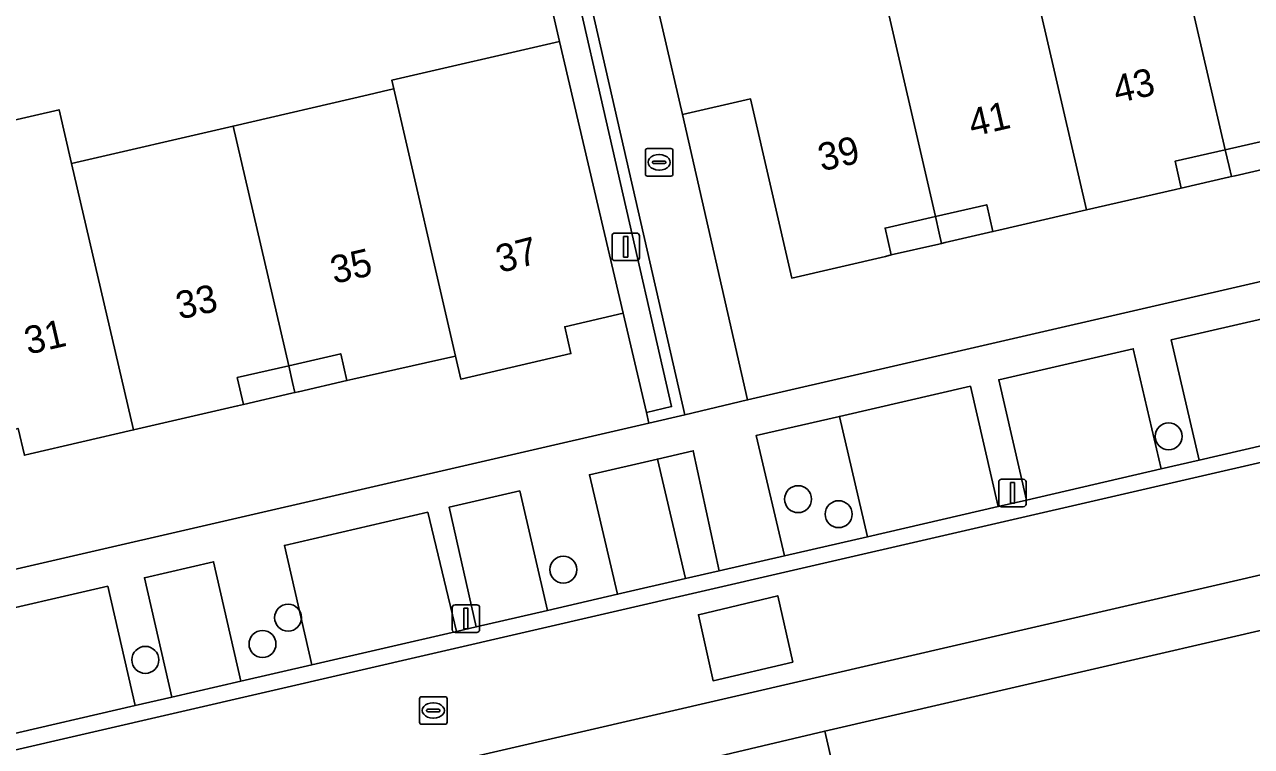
# Model space of a CAD drawing. Extents: x 156412 to 157779, y 382335 to 383768.
# Drawn here: x 156686.48 to 156731.01, y 383435.53 to 383461.72 of the extents above; entities that cross this region are included whole.
import ezdxf

# ---------------------------------------------------------------- set-up
doc = ezdxf.new("R2010")
doc.units = 0
for name, color, linetype in [('IMGEO_Boom', 7, 'Continuous'), ('IMGEO_Erf', 7, 'Continuous'), ('IMGEO_Groenvoorziening', 7, 'Continuous'), ('IMGEO_Kolk', 7, 'Continuous'), ('IMGEO_Lichtmast', 7, 'Continuous'), ('IMGEO_Muur', 7, 'Continuous'), ('IMGEO_Pand', 7, 'Continuous'), ('IMGEO_Pand_nummerreeks', 7, 'Continuous'), ('IMGEO_Pand_overbouw', 7, 'Continuous'), ('IMGEO_Parkeervlak_open', 7, 'Continuous'), ('IMGEO_Rijbaan_lokaal_gesloten', 7, 'Continuous'), ('IMGEO_Rijbaan_lokaal_open', 7, 'Continuous'), ('IMGEO_Rioolput', 7, 'Continuous'), ('IMGEO_Verkeerseiland_groen', 7, 'Continuous'), ('IMGEO_Voetpad_open', 7, 'Continuous')]:
    doc.layers.add(name, color=color, linetype=linetype)

msp = doc.modelspace()

# ---------------------------------------------------------------- linework, layer by layer
at = {"layer": 'IMGEO_Boom'}
for centre in [(156727.998, 383446.782), (156714.554, 383444.503), (156716.023, 383443.958), (156706.031, 383441.945), (156696.046, 383440.203), (156695.116, 383439.245), (156690.865, 383438.672)]:
    msp.add_circle(centre, 0.489, dxfattribs=at)
at = {"layer": 'IMGEO_Erf'}
for points in [[(156681.886, 383457.285), (156687.731, 383458.635), (156688.181, 383456.687), (156694.047, 383458.041), (156698.948, 383459.172), (156699.718, 383459.35), (156699.884, 383459.388), (156699.81, 383459.709), (156705.89, 383461.107), (156703.505, 383471.458), (156699.364, 383470.507), (156698.805, 383472.928), (156694.673, 383471.975), (156695.24, 383469.519), (156691.577, 383468.674), (156687.97, 383467.842), (156687.403, 383470.297), (156682.959, 383469.272)], [(156731.903, 383457.607), (156730.055, 383457.182), (156728.234, 383456.764), (156728.459, 383455.789), (156728.244, 383455.739), (156725.018, 383454.995), (156721.836, 383454.261), (156721.622, 383454.212), (156721.397, 383455.186), (156719.537, 383454.758), (156717.707, 383454.337), (156717.933, 383453.363), (156717.719, 383453.313), (156714.324, 383452.524), (156712.828, 383459.024), (156710.353, 383458.455), (156712.717, 383448.102), (156765.332, 383460.234)], [(156640.873, 383431.52), (156709.138, 383447.263), (156709.047, 383447.653), (156708.202, 383451.254), (156706.082, 383450.761), (156706.309, 383449.788), (156702.314, 383448.853), (156702.121, 383449.689), (156701.952, 383449.651), (156701.027, 383449.444), (156698.391, 383448.853), (156698.177, 383448.805), (156697.958, 383449.781), (156696.067, 383449.344), (156694.199, 383448.913), (156694.425, 383447.939), (156694.21, 383447.889), (156690.44, 383447.015), (156686.688, 383446.146), (156686.474, 383446.096)], [(156767.229, 383448.037), (156715.522, 383436.085), (156716.894, 383430.147), (156720.205, 383430.906), (156721.814, 383431.275), (156721.587, 383432.249), (156724.516, 383432.932), (156724.354, 383433.63), (156724.477, 383433.659), (156724.626, 383433.693), (156724.789, 383432.996), (156727.719, 383433.679), (156727.946, 383432.705), (156729.553, 383433.077), (156732.667, 383433.797)]]:
    msp.add_lwpolyline(points, dxfattribs=at)
at = {"layer": 'IMGEO_Groenvoorziening'}
msp.add_lwpolyline([(156709.047, 383447.653), (156709.963, 383447.864), (156704.112, 383473.427), (156703.102, 383473.195), (156703.505, 383471.458), (156705.89, 383461.107), (156708.202, 383451.254)], close=True, dxfattribs=at)
at = {"layer": 'IMGEO_Kolk'}
for p, q in [((156709.01, 383456.299), (156709.01, 383457.151)), ((156709.085, 383457.225), (156709.937, 383457.225)), ((156709.498, 383457.005), (156709.523, 383457.005)), ((156710.011, 383457.151), (156710.011, 383456.299)), ((156709.269, 383456.719), (156709.269, 383456.731)), ((156709.707, 383456.682), (156709.309, 383456.682)), ((156709.312, 383456.768), (156709.71, 383456.768)), ((156709.521, 383456.445), (156709.496, 383456.445)), ((156709.753, 383456.731), (156709.753, 383456.719)), ((156709.937, 383456.225), (156709.085, 383456.225))]:
    msp.add_line(p, q, dxfattribs=at)
for points in [[(156709.01, 383456.299), (156709.01, 383457.151)], [(156709.085, 383457.225), (156709.937, 383457.225)], [(156710.011, 383457.151), (156710.011, 383456.299)], [(156709.937, 383456.225), (156709.085, 383456.225)]]:
    msp.add_lwpolyline(points, dxfattribs=at)
for centre, radius, start, end in [((156709.087, 383457.149), 0.0765, 91.552, 178.448), ((156709.087, 383457.149), 0.0765, 91.552, 178.448), ((156709.935, 383457.149), 0.0765, 1.552, 88.448), ((156709.935, 383457.149), 0.0765, 1.552, 88.448), ((156709.309, 383456.728), 0.0403, 85.8775, 175.7526), ((156709.306, 383456.718), 0.0366, 178.938, 274.7102), ((156709.71, 383456.725), 0.043, 264.8664, 352.4533), ((156709.714, 383456.73), 0.0386, 1.7309, 96.639), ((156709.087, 383456.301), 0.0765, 181.552, 268.448), ((156709.087, 383456.301), 0.0765, 181.552, 268.448), ((156709.935, 383456.301), 0.0765, 271.552, 358.448), ((156709.935, 383456.301), 0.0765, 271.552, 358.448)]:
    msp.add_arc(centre, radius, start, end, dxfattribs=at)
for centre, major_axis, ratio, start_param, end_param in [((156709.497, 383456.725), (-0.387, 0.002), 0.722429, 4.712389, 7.853982), ((156709.522, 383456.725), (-0.39, 0.002), 0.717154, 1.570796, 4.712389)]:
    msp.add_ellipse(centre, major_axis=major_axis, ratio=ratio, start_param=start_param, end_param=end_param, dxfattribs=at)
at = {"layer": 'IMGEO_Lichtmast'}
for p, q in [((156707.802, 383453.26), (156707.802, 383454.06)), ((156707.802, 383454.06), (156707.802, 383453.26)), ((156707.902, 383454.16), (156708.692, 383454.16)), ((156708.692, 383454.16), (156707.902, 383454.16)), ((156708.792, 383454.06), (156708.792, 383453.26)), ((156708.792, 383453.26), (156708.792, 383454.06)), ((156708.692, 383453.16), (156707.902, 383453.16)), ((156707.902, 383453.16), (156708.692, 383453.16)), ((156721.835, 383444.327), (156721.835, 383445.127)), ((156721.835, 383445.127), (156721.835, 383444.327)), ((156721.935, 383445.227), (156722.725, 383445.227)), ((156722.725, 383445.227), (156721.935, 383445.227)), ((156722.825, 383445.127), (156722.825, 383444.327)), ((156722.825, 383444.327), (156722.825, 383445.127)), ((156722.725, 383444.227), (156721.935, 383444.227)), ((156721.935, 383444.227), (156722.725, 383444.227)), ((156702.003, 383439.768), (156702.003, 383440.568)), ((156702.003, 383440.568), (156702.003, 383439.768)), ((156702.103, 383440.668), (156702.893, 383440.668)), ((156702.893, 383440.668), (156702.103, 383440.668)), ((156702.993, 383440.568), (156702.993, 383439.768)), ((156702.993, 383439.768), (156702.993, 383440.568)), ((156702.893, 383439.668), (156702.103, 383439.668)), ((156702.103, 383439.668), (156702.893, 383439.668))]:
    msp.add_line(p, q, dxfattribs=at)
for points in [[(156708.222, 383454.035), (156708.372, 383454.035), (156708.372, 383453.285), (156708.222, 383453.285), (156708.222, 383454.035)], [(156722.255, 383445.102), (156722.405, 383445.102), (156722.405, 383444.352), (156722.255, 383444.352), (156722.255, 383445.102)], [(156702.423, 383440.543), (156702.573, 383440.543), (156702.573, 383439.793), (156702.423, 383439.793), (156702.423, 383440.543)]]:
    msp.add_lwpolyline(points, dxfattribs=at)
for centre, start, end in [((156707.902, 383454.06), 90, 180), ((156707.902, 383454.06), 90, 180), ((156708.692, 383454.06), 0, 90), ((156708.692, 383454.06), 360, 90), ((156707.902, 383453.26), 180, 270), ((156707.902, 383453.26), 180, 270), ((156708.692, 383453.26), 270, 0), ((156708.692, 383453.26), 270, 0), ((156721.935, 383445.127), 90, 180), ((156721.935, 383445.127), 90, 180), ((156722.725, 383445.127), 0, 90), ((156722.725, 383445.127), 360, 90), ((156721.935, 383444.327), 180, 270), ((156721.935, 383444.327), 180, 270), ((156722.725, 383444.327), 270, 0), ((156722.725, 383444.327), 270, 0), ((156702.103, 383440.568), 90, 180), ((156702.103, 383440.568), 90, 180), ((156702.893, 383440.568), 0, 90), ((156702.893, 383440.568), 360, 90), ((156702.103, 383439.768), 180, 270), ((156702.103, 383439.768), 180, 270), ((156702.893, 383439.768), 270, 0), ((156702.893, 383439.768), 270, 0)]:
    msp.add_arc(centre, 0.1, start, end, dxfattribs=at)
at = {"layer": 'IMGEO_Muur'}
msp.add_lwpolyline([(156704.413, 383473.906), (156703.012, 383473.585), (156703.102, 383473.195), (156704.112, 383473.427), (156709.963, 383447.864), (156709.047, 383447.653), (156709.138, 383447.263), (156710.442, 383447.564)], close=True, dxfattribs=at)
at = {"layer": 'IMGEO_Pand'}
for points in [[(156727.587, 383467.835), (156730.055, 383457.182), (156731.903, 383457.607), (156732.127, 383456.633), (156732.342, 383456.682), (156735.748, 383457.465), (156733.489, 383467.148), (156732.814, 383470.071), (156727.363, 383468.811)], [(156727.587, 383467.835), (156722.33, 383466.62), (156722.78, 383464.673), (156725.018, 383454.995), (156728.244, 383455.739), (156728.459, 383455.789), (156728.234, 383456.764), (156730.055, 383457.182)], [(156717.526, 383463.465), (156716.843, 383466.433), (156711.411, 383465.183), (156708.936, 383464.614), (156710.353, 383458.455), (156712.828, 383459.024), (156714.324, 383452.524), (156717.719, 383453.313), (156717.933, 383453.363), (156717.707, 383454.337), (156719.537, 383454.758)], [(156722.78, 383464.673), (156722.595, 383464.63), (156721.317, 383464.336), (156717.526, 383463.465), (156719.537, 383454.758), (156721.397, 383455.186), (156721.622, 383454.212), (156721.836, 383454.261), (156725.018, 383454.995)], [(156705.89, 383461.107), (156699.81, 383459.709), (156699.884, 383459.388), (156702.121, 383449.689), (156702.314, 383448.853), (156706.309, 383449.788), (156706.082, 383450.761), (156708.202, 383451.254)], [(156699.884, 383459.388), (156699.718, 383459.35), (156698.948, 383459.172), (156694.047, 383458.041), (156696.067, 383449.344), (156697.958, 383449.781), (156698.177, 383448.805), (156698.391, 383448.853), (156701.027, 383449.444), (156701.952, 383449.651), (156702.121, 383449.689)], [(156690.44, 383447.015), (156688.181, 383456.687), (156687.731, 383458.635), (156681.886, 383457.285), (156682.335, 383455.338), (156684.37, 383446.635), (156686.248, 383447.07), (156686.474, 383446.096), (156686.688, 383446.146)], [(156694.047, 383458.041), (156688.181, 383456.687), (156690.44, 383447.015), (156694.21, 383447.889), (156694.425, 383447.939), (156694.199, 383448.913), (156696.067, 383449.344)]]:
    msp.add_lwpolyline(points, close=True, dxfattribs=at)
at = {"layer": 'IMGEO_Pand_overbouw'}
for points in [[(156731.903, 383457.607), (156730.055, 383457.182), (156730.194, 383456.578), (156730.279, 383456.208), (156730.409, 383456.238), (156732.127, 383456.633)], [(156730.055, 383457.182), (156728.234, 383456.764), (156728.459, 383455.789), (156730.176, 383456.184), (156730.279, 383456.208), (156730.194, 383456.578)], [(156721.622, 383454.212), (156721.397, 383455.186), (156719.537, 383454.758), (156719.676, 383454.154), (156719.761, 383453.784), (156719.893, 383453.814)], [(156717.933, 383453.363), (156719.659, 383453.76), (156719.761, 383453.784), (156719.676, 383454.154), (156719.537, 383454.758), (156717.707, 383454.337)], [(156696.067, 383449.344), (156696.206, 383448.74), (156696.292, 383448.37), (156696.42, 383448.4), (156698.177, 383448.805), (156697.958, 383449.781)], [(156694.425, 383447.939), (156696.186, 383448.346), (156696.292, 383448.37), (156696.206, 383448.74), (156696.067, 383449.344), (156694.199, 383448.913)]]:
    msp.add_lwpolyline(points, close=True, dxfattribs=at)
at = {"layer": 'IMGEO_Parkeervlak_open'}
for points in [[(156732.774, 383451.357), (156728.089, 383450.278), (156729.108, 383445.918), (156733.803, 383447.002)], [(156726.714, 383449.962), (156721.836, 383448.838), (156722.84, 383444.471), (156727.727, 383445.599)], [(156720.805, 383448.601), (156716.052, 383447.507), (156717.074, 383443.14), (156721.816, 383444.235)], [(156709.446, 383445.958), (156706.981, 383445.388), (156708.001, 383441.051), (156710.464, 383441.619)], [(156704.449, 383444.802), (156701.884, 383444.209), (156702.875, 383439.869), (156705.457, 383440.465)], [(156701.111, 383444.03), (156695.91, 383442.827), (156696.912, 383438.495), (156702.162, 383439.705)], [(156693.342, 383442.233), (156690.831, 383441.652), (156691.82, 383437.321), (156694.328, 383437.899)], [(156689.501, 383441.345), (156684.572, 383440.205), (156685.585, 383435.884), (156690.49, 383437.015)]]:
    msp.add_lwpolyline(points, close=True, dxfattribs=at)
at = {"layer": 'IMGEO_Rijbaan_lokaal_gesloten'}
for points in [[(156786.899, 383454.529), (156788.808, 383454.964), (156787.899, 383458.888), (156786.004, 383458.45), (156765.894, 383453.805), (156714.231, 383441.888), (156682.439, 383434.549), (156683.333, 383430.671), (156766.841, 383449.96)], [(156714.359, 383438.589), (156711.466, 383437.913), (156710.937, 383440.309), (156713.813, 383441.001)]]:
    msp.add_lwpolyline(points, close=True, dxfattribs=at)
at = {"layer": 'IMGEO_Rijbaan_lokaal_open'}
for points in [[(156584.044, 383411.871), (156616.073, 383419.266), (156655.675, 383428.371), (156682.439, 383434.549), (156714.231, 383441.888), (156765.894, 383453.805), (156786.004, 383458.45), (156787.899, 383458.888)], [(156733.803, 383447.002), (156729.108, 383445.918), (156727.727, 383445.599), (156722.84, 383444.471), (156721.816, 383444.235), (156717.074, 383443.14), (156714.056, 383442.443), (156711.694, 383441.903), (156710.464, 383441.619), (156708.001, 383441.051), (156705.457, 383440.465), (156702.875, 383439.869), (156702.162, 383439.705), (156696.912, 383438.495), (156694.328, 383437.899), (156691.82, 383437.321), (156690.49, 383437.015), (156685.585, 383435.884)]]:
    msp.add_lwpolyline(points, dxfattribs=at)
msp.add_lwpolyline([(156711.466, 383437.913), (156714.359, 383438.589), (156713.813, 383441.001), (156710.937, 383440.309)], close=True, dxfattribs=at)
at = {"layer": 'IMGEO_Rioolput'}
for p, q in [((156700.814, 383436.409), (156700.814, 383437.261)), ((156700.889, 383437.335), (156701.741, 383437.335)), ((156701.815, 383437.261), (156701.815, 383436.409)), ((156701.073, 383436.829), (156701.073, 383436.841)), ((156701.116, 383436.878), (156701.514, 383436.878)), ((156701.302, 383437.115), (156701.327, 383437.115)), ((156701.557, 383436.841), (156701.557, 383436.829)), ((156701.511, 383436.792), (156701.113, 383436.792)), ((156701.325, 383436.555), (156701.3, 383436.555)), ((156701.741, 383436.335), (156700.889, 383436.335))]:
    msp.add_line(p, q, dxfattribs=at)
for points in [[(156700.814, 383436.409), (156700.814, 383437.261)], [(156700.889, 383437.335), (156701.741, 383437.335)], [(156701.815, 383437.261), (156701.815, 383436.409)], [(156701.741, 383436.335), (156700.889, 383436.335)]]:
    msp.add_lwpolyline(points, dxfattribs=at)
for centre, radius, start, end in [((156700.891, 383437.259), 0.0765, 91.552, 178.448), ((156700.891, 383437.259), 0.0765, 91.552, 178.448), ((156701.739, 383437.259), 0.0765, 1.552, 88.448), ((156701.739, 383437.259), 0.0765, 1.552, 88.448), ((156701.113, 383436.838), 0.0403, 85.8775, 175.7526), ((156701.11, 383436.828), 0.0366, 178.938, 274.7102), ((156701.514, 383436.835), 0.043, 264.8664, 352.4533), ((156701.518, 383436.84), 0.0386, 1.7309, 96.639), ((156700.891, 383436.411), 0.0765, 181.552, 268.448), ((156700.891, 383436.411), 0.0765, 181.552, 268.448), ((156701.739, 383436.411), 0.0765, 271.552, 358.448), ((156701.739, 383436.411), 0.0765, 271.552, 358.448)]:
    msp.add_arc(centre, radius, start, end, dxfattribs=at)
for centre, major_axis, ratio, start_param, end_param in [((156701.301, 383436.835), (-0.387, 0.002), 0.722429, 4.712389, 7.853982), ((156701.326, 383436.835), (-0.39, 0.002), 0.717154, 1.570796, 4.712389)]:
    msp.add_ellipse(centre, major_axis=major_axis, ratio=ratio, start_param=start_param, end_param=end_param, dxfattribs=at)
at = {"layer": 'IMGEO_Verkeerseiland_groen'}
msp.add_lwpolyline([(156710.746, 383446.259), (156709.446, 383445.958), (156710.464, 383441.619), (156711.694, 383441.903)], close=True, dxfattribs=at)
at = {"layer": 'IMGEO_Voetpad_open'}
for points in [[(156706.245, 383476.176), (156705.67, 383478.603), (156704.837, 383482.891), (156703.87, 383486.519), (156701.244, 383497.867), (156700.763, 383500), (156699.907, 383503.798), (156696.01, 383502.915), (156696.691, 383499.999), (156702.475, 383475.287), (156701.07, 383474.977), (156701.405, 383473.528), (156702.941, 383473.882), (156703.012, 383473.585), (156704.413, 383473.906), (156710.442, 383447.564), (156712.717, 383448.102), (156710.353, 383458.455), (156708.936, 383464.614), (156708.506, 383466.434), (156707.232, 383471.822), (156706.572, 383474.738)], [(156787.33, 383452.642), (156786.899, 383454.529), (156766.841, 383449.96), (156683.333, 383430.671), (156567.745, 383403.973), (156568.179, 383402.086), (156585.133, 383405.987), (156639.979, 383418.638), (156643.819, 383419.519), (156645.169, 383419.831), (156657.234, 383422.62), (156710.323, 383434.861), (156711.687, 383435.176), (156715.522, 383436.085), (156767.229, 383448.037)], [(156716.052, 383447.507), (156713.03, 383446.811), (156714.056, 383442.443), (156717.074, 383443.14)], [(156725.239, 383393.93), (156722.238, 383406.983), (156721.901, 383408.448), (156721.332, 383410.914), (156720.167, 383415.962), (156719.512, 383418.8), (156716.894, 383430.147), (156715.522, 383436.085), (156711.687, 383435.176), (156718.129, 383407.543), (156716.733, 383407.243), (156717.061, 383405.8), (156718.581, 383406.146), (156719.982, 383406.455), (156726.067, 383379.96), (156728.332, 383380.474)]]:
    msp.add_lwpolyline(points, close=True, dxfattribs=at)
for points in [[(156765.332, 383460.234), (156712.717, 383448.102), (156710.442, 383447.564), (156709.138, 383447.263), (156640.873, 383431.52), (156639.506, 383431.205), (156636.945, 383430.608), (156616.997, 383426.013), (156582.796, 383418.095)], [(156684.572, 383440.205), (156689.501, 383441.345), (156690.49, 383437.015), (156691.82, 383437.321), (156690.831, 383441.652), (156693.342, 383442.233), (156694.328, 383437.899), (156696.912, 383438.495), (156695.91, 383442.827), (156701.111, 383444.03), (156702.162, 383439.705), (156702.875, 383439.869), (156701.884, 383444.209), (156704.449, 383444.802), (156705.457, 383440.465), (156708.001, 383441.051), (156706.981, 383445.388), (156709.446, 383445.958), (156710.746, 383446.259), (156711.694, 383441.903), (156714.056, 383442.443), (156713.03, 383446.811), (156716.052, 383447.507), (156720.805, 383448.601), (156721.816, 383444.235), (156722.84, 383444.471), (156721.836, 383448.838), (156726.714, 383449.962), (156727.727, 383445.599), (156729.108, 383445.918), (156728.089, 383450.278), (156732.774, 383451.357)]]:
    msp.add_lwpolyline(points, dxfattribs=at)

# ---------------------------------------------------------------- texts
at = {"layer": 'IMGEO_Pand_nummerreeks'}
for s, rotation, p in [('43', 12.966, (156726.117, 383458.859)), ('41', 12.966, (156720.871, 383457.651)), ('39', 12.9638, (156715.405, 383456.393)), ('37', 14.4328, (156703.734, 383452.706)), ('35', 13.0176, (156697.714, 383452.31)), ('33', 13.0159, (156692.104, 383451.014)), ('31', 13.0159, (156686.606, 383449.742))]:
    msp.add_text(s, height=1, rotation=rotation, dxfattribs=at).set_placement(p)

doc.saveas('drawing.dxf')
